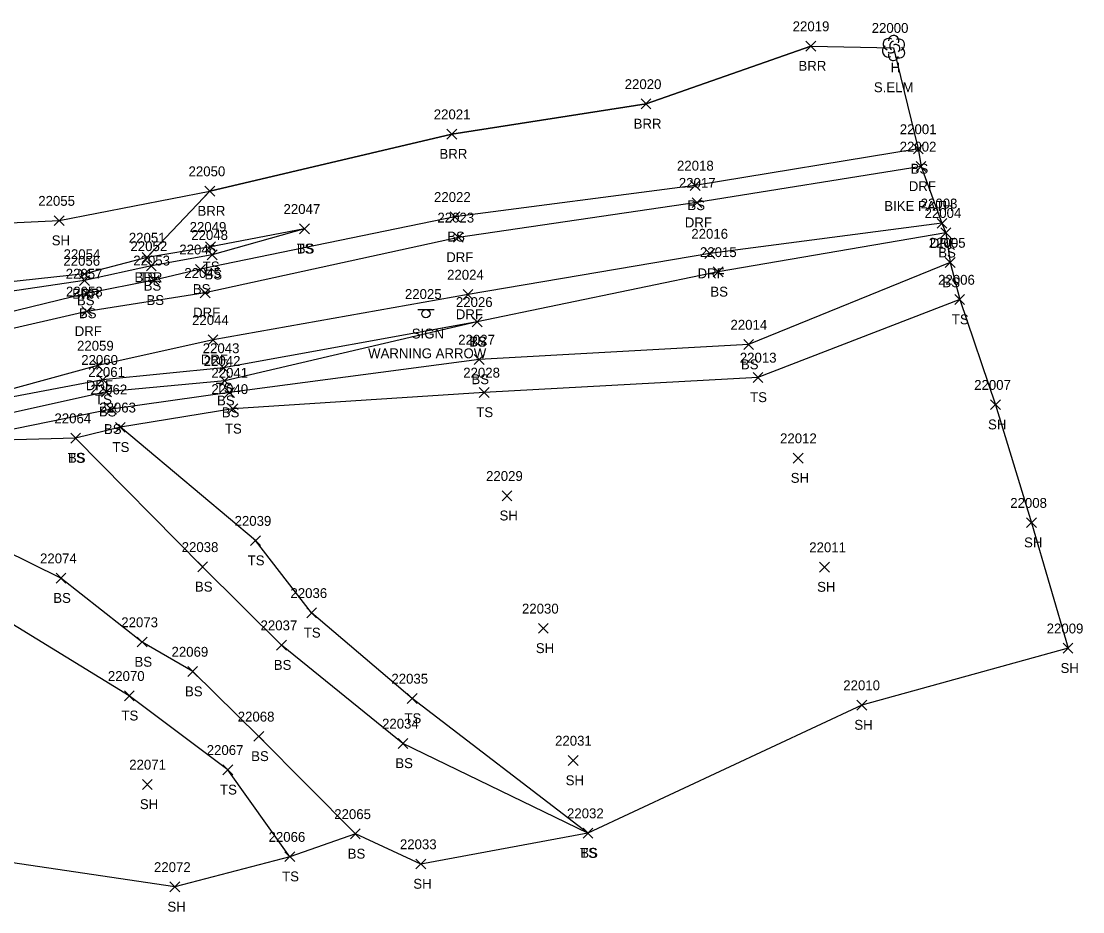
# Model space of a CAD drawing. Extents: x 1439173 to 1457902, y 641926 to 659889.
# Drawn here: x 1447419.2 to 1447634.1, y 651435.4 to 651615.7 of the extents above; entities that cross this region are included whole.
import ezdxf

# ---------------------------------------------------------------- set-up
doc = ezdxf.new("R2010")
doc.units = 0
for name, color, linetype in [('L_A', 7, 'Continuous'), ('L_C', 7, 'Continuous'), ('L_I', 7, 'Continuous'), ('L_TIC', 7, 'Continuous'), ('LABL', 7, 'Continuous'), ('LELB', 7, 'Continuous'), ('LSOGP', 7, 'Continuous'), ('LTD', 7, 'Continuous'), ('R_A', 7, 'Continuous'), ('R_C', 7, 'Continuous'), ('R_I', 7, 'Continuous'), ('R_TIC', 7, 'Continuous'), ('RDF', 7, 'Continuous'), ('S_A', 7, 'Continuous'), ('S_C', 7, 'Continuous'), ('S_I', 7, 'Continuous'), ('SSGN', 7, 'Continuous')]:
    doc.layers.add(name, color=color, linetype=linetype)

msp = doc.modelspace()

# ---------------------------------------------------------------- linework, layer by layer
at = {"layer": 'L_TIC'}
for points in [[(1447578.07, 651609.65), (1447580.07, 651611.65)], [(1447580.07, 651609.65), (1447578.07, 651611.65)], [(1447544.7, 651597.94), (1447546.7, 651599.94)], [(1447546.7, 651597.94), (1447544.7, 651599.94)], [(1447505.39, 651591.83), (1447507.39, 651593.83)], [(1447507.39, 651591.83), (1447505.39, 651593.83)], [(1447599.83, 651588.82), (1447601.83, 651590.82)], [(1447601.83, 651588.82), (1447599.83, 651590.82)], [(1447554.63, 651581.44), (1447556.63, 651583.44)], [(1447556.63, 651581.44), (1447554.63, 651583.44)], [(1447456.39, 651580.3), (1447458.39, 651582.3)], [(1447458.39, 651580.3), (1447456.39, 651582.3)], [(1447425.87, 651574.32), (1447427.87, 651576.32)], [(1447427.87, 651574.32), (1447425.87, 651576.32)], [(1447506.01, 651575.09), (1447508.01, 651577.09)], [(1447508.01, 651575.09), (1447506.01, 651577.09)], [(1447475.54, 651572.66), (1447477.54, 651574.66)], [(1447477.54, 651572.66), (1447475.54, 651574.66)], [(1447475.54, 651572.66), (1447477.54, 651574.66)], [(1447477.54, 651572.66), (1447475.54, 651574.66)], [(1447605.42, 651571.86), (1447607.42, 651573.86)], [(1447607.42, 651571.86), (1447605.42, 651573.86)], [(1447456.53, 651569.04), (1447458.53, 651571.04)], [(1447458.53, 651569.04), (1447456.53, 651571.04)], [(1447443.65, 651566.85), (1447445.65, 651568.85)], [(1447445.65, 651566.85), (1447443.65, 651568.85)], [(1447443.65, 651566.85), (1447445.65, 651568.85)], [(1447445.65, 651566.85), (1447443.65, 651568.85)], [(1447456.86, 651567.41), (1447458.86, 651569.41)], [(1447458.86, 651567.41), (1447456.86, 651569.41)], [(1447606.27, 651565.83), (1447608.27, 651567.83)], [(1447608.27, 651565.83), (1447606.27, 651567.83)], [(1447431.01, 651563.52), (1447433.01, 651565.52)], [(1447433.01, 651563.52), (1447431.01, 651565.52)], [(1447444.54, 651565.15), (1447446.54, 651567.15)], [(1447446.54, 651565.15), (1447444.54, 651567.15)], [(1447454.49, 651564.47), (1447456.49, 651566.47)], [(1447456.49, 651564.47), (1447454.49, 651566.47)], [(1447559.29, 651563.94), (1447561.29, 651565.94)], [(1447561.29, 651563.94), (1447559.29, 651565.94)], [(1447431.02, 651562.18), (1447433.02, 651564.18)], [(1447433.02, 651562.18), (1447431.02, 651564.18)], [(1447445.11, 651562.24), (1447447.11, 651564.24)], [(1447447.11, 651562.24), (1447445.11, 651564.24)], [(1447431.44, 651559.57), (1447433.44, 651561.57)], [(1447433.44, 651559.57), (1447431.44, 651561.57)], [(1447608.21, 651558.34), (1447610.21, 651560.34)], [(1447610.21, 651558.34), (1447608.21, 651560.34)], [(1447510.49, 651553.83), (1447512.49, 651555.83)], [(1447512.49, 651553.83), (1447510.49, 651555.83)], [(1447510.49, 651553.83), (1447512.49, 651555.83)], [(1447512.49, 651553.83), (1447510.49, 651555.83)], [(1447565.47, 651549.23), (1447567.47, 651551.23)], [(1447567.47, 651549.23), (1447565.47, 651551.23)], [(1447510.91, 651546.21), (1447512.91, 651548.21)], [(1447512.91, 651546.21), (1447510.91, 651548.21)], [(1447459.17, 651544.49), (1447461.17, 651546.49)], [(1447461.17, 651544.49), (1447459.17, 651546.49)], [(1447434.71, 651542.12), (1447436.71, 651544.12)], [(1447436.71, 651542.12), (1447434.71, 651544.12)], [(1447459.39, 651541.92), (1447461.39, 651543.92)], [(1447461.39, 651541.92), (1447459.39, 651543.92)], [(1447567.36, 651542.58), (1447569.36, 651544.58)], [(1447569.36, 651542.58), (1447567.36, 651544.58)], [(1447435.47, 651539.68), (1447437.47, 651541.68)], [(1447437.47, 651539.68), (1447435.47, 651541.68)], [(1447460.36, 651539.51), (1447462.36, 651541.51)], [(1447462.36, 651539.51), (1447460.36, 651541.51)], [(1447511.92, 651539.54), (1447513.92, 651541.54)], [(1447513.92, 651539.54), (1447511.92, 651541.54)], [(1447436.49, 651536.13), (1447438.49, 651538.13)], [(1447438.49, 651536.13), (1447436.49, 651538.13)], [(1447461.02, 651536.21), (1447463.02, 651538.21)], [(1447463.02, 651536.21), (1447461.02, 651538.21)], [(1447615.46, 651537.06), (1447617.46, 651539.06)], [(1447617.46, 651537.06), (1447615.46, 651539.06)], [(1447438.27, 651532.48), (1447440.27, 651534.48)], [(1447440.27, 651532.48), (1447438.27, 651534.48)], [(1447438.27, 651532.48), (1447440.27, 651534.48)], [(1447440.27, 651532.48), (1447438.27, 651534.48)], [(1447429.21, 651530.3), (1447431.21, 651532.3)], [(1447431.21, 651530.3), (1447429.21, 651532.3)], [(1447429.21, 651530.3), (1447431.21, 651532.3)], [(1447431.21, 651530.3), (1447429.21, 651532.3)], [(1447575.51, 651526.25), (1447577.51, 651528.25)], [(1447577.51, 651526.25), (1447575.51, 651528.25)], [(1447516.55, 651518.63), (1447518.55, 651520.63)], [(1447518.55, 651518.63), (1447516.55, 651520.63)], [(1447622.76, 651513.18), (1447624.76, 651515.18)], [(1447624.76, 651513.18), (1447622.76, 651515.18)], [(1447465.63, 651509.54), (1447467.63, 651511.54)], [(1447467.63, 651509.54), (1447465.63, 651511.54)], [(1447454.92, 651504.23), (1447456.92, 651506.23)], [(1447456.92, 651504.23), (1447454.92, 651506.23)], [(1447580.85, 651504.19), (1447582.85, 651506.19)], [(1447582.85, 651504.19), (1447580.85, 651506.19)], [(1447426.24, 651501.94), (1447428.24, 651503.94)], [(1447428.24, 651501.94), (1447426.24, 651503.94)], [(1447476.99, 651494.92), (1447478.99, 651496.92)], [(1447478.99, 651494.92), (1447476.99, 651496.92)], [(1447523.9, 651491.78), (1447525.9, 651493.78)], [(1447525.9, 651491.78), (1447523.9, 651493.78)], [(1447442.69, 651489.02), (1447444.69, 651491.02)], [(1447444.69, 651489.02), (1447442.69, 651491.02)], [(1447470.89, 651488.39), (1447472.89, 651490.39)], [(1447472.89, 651488.39), (1447470.89, 651490.39)], [(1447630.14, 651487.76), (1447632.14, 651489.76)], [(1447632.14, 651487.76), (1447630.14, 651489.76)], [(1447452.91, 651483.04), (1447454.91, 651485.04)], [(1447454.91, 651483.04), (1447452.91, 651485.04)], [(1447440.07, 651478.14), (1447442.07, 651480.14)], [(1447442.07, 651478.14), (1447440.07, 651480.14)], [(1447497.37, 651477.59), (1447499.37, 651479.59)], [(1447499.37, 651477.59), (1447497.37, 651479.59)], [(1447588.39, 651476.26), (1447590.39, 651478.26)], [(1447590.39, 651476.26), (1447588.39, 651478.26)], [(1447466.31, 651469.92), (1447468.31, 651471.92)], [(1447468.31, 651469.92), (1447466.31, 651471.92)], [(1447495.49, 651468.5), (1447497.49, 651470.5)], [(1447497.49, 651468.5), (1447495.49, 651470.5)], [(1447529.95, 651465.04), (1447531.95, 651467.04)], [(1447531.95, 651465.04), (1447529.95, 651467.04)], [(1447460.04, 651463.15), (1447462.04, 651465.15)], [(1447462.04, 651463.15), (1447460.04, 651465.15)], [(1447443.73, 651460.2), (1447445.73, 651462.2)], [(1447445.73, 651460.2), (1447443.73, 651462.2)], [(1447485.85, 651450.18), (1447487.85, 651452.18)], [(1447487.85, 651450.18), (1447485.85, 651452.18)], [(1447532.94, 651450.34), (1447534.94, 651452.34)], [(1447534.94, 651450.34), (1447532.94, 651452.34)], [(1447532.94, 651450.34), (1447534.94, 651452.34)], [(1447534.94, 651450.34), (1447532.94, 651452.34)], [(1447472.6, 651445.57), (1447474.6, 651447.57)], [(1447474.6, 651445.57), (1447472.6, 651447.57)], [(1447499.1, 651444.08), (1447501.1, 651446.08)], [(1447501.1, 651444.08), (1447499.1, 651446.08)], [(1447449.3, 651439.45), (1447451.3, 651441.45)], [(1447451.3, 651439.45), (1447449.3, 651441.45)]]:
    msp.add_lwpolyline(points, dxfattribs=at)
at = {"layer": 'LABL'}
msp.add_lwpolyline([(1447579.07, 651610.65), (1447545.7, 651598.94), (1447506.39, 651592.83), (1447457.39, 651581.3), (1447444.65, 651567.85), (1447432.01, 651564.52), (1447390.39, 651560.04), (1447353.3, 651553.59), (1447351.36, 651554.98), (1447349.54, 651555.95)], dxfattribs=at)
at = {"layer": 'LELB'}
for points in [[(1447600.83, 651589.82), (1447555.63, 651582.44), (1447507.01, 651576.09), (1447455.49, 651565.47), (1447446.11, 651563.24), (1447432.44, 651560.57), (1447393.36, 651551.07), (1447346.14, 651552.72), (1447342.76, 651557.77)], [(1447606.42, 651572.86), (1447560.29, 651564.94), (1447511.49, 651554.83), (1447460.39, 651542.92), (1447436.47, 651540.68), (1447403.31, 651533.29), (1447383.57, 651529.81), (1447346.98, 651525.25), (1447326.45, 651522.44), (1447297.74, 651521.15), (1447267.68, 651520.15)], [(1447476.54, 651573.66), (1447457.86, 651568.41), (1447445.54, 651566.15), (1447432.02, 651563.18), (1447391.79, 651557.23), (1447353.3, 651553.59), (1447348.5, 651554.8), (1447343.87, 651561.4)], [(1447476.54, 651573.66), (1447457.53, 651570.04), (1447444.65, 651567.85)], [(1447607.27, 651566.83), (1447566.47, 651550.23), (1447511.91, 651547.21), (1447461.36, 651540.51), (1447437.49, 651537.13), (1447405.37, 651530.59), (1447397.02, 651528.49), (1447385.98, 651526.15), (1447347.26, 651520.53), (1447327.06, 651519.37), (1447298.3, 651519.95), (1447268.52, 651518.56)], [(1447609.21, 651559.34), (1447568.36, 651543.58), (1447512.92, 651540.54), (1447462.02, 651537.21), (1447439.27, 651533.48), (1447430.21, 651531.3), (1447405.37, 651530.59)], [(1447511.49, 651554.83), (1447460.17, 651545.49), (1447435.71, 651543.12), (1447397.92, 651535.95)], [(1447533.94, 651451.34), (1447498.37, 651478.59), (1447477.99, 651495.92), (1447466.63, 651510.54), (1447439.27, 651533.48)], [(1447533.94, 651451.34), (1447496.49, 651469.5), (1447471.89, 651489.39), (1447455.92, 651505.23), (1447430.21, 651531.3)], [(1447486.85, 651451.18), (1447467.31, 651470.92), (1447453.91, 651484.04), (1447443.69, 651490.02), (1447427.24, 651502.94), (1447403.51, 651514.6), (1447397.02, 651528.49)], [(1447473.6, 651446.57), (1447461.04, 651464.15), (1447441.07, 651479.14), (1447412.53, 651496.59), (1447398.89, 651509.41), (1447380.68, 651519.85)]]:
    msp.add_lwpolyline(points, dxfattribs=at)
at = {"layer": 'LSOGP'}
msp.add_lwpolyline([(1447382.74, 651573.22), (1447426.87, 651575.32), (1447457.39, 651581.3), (1447506.39, 651592.83), (1447545.7, 651598.94), (1447579.07, 651610.65), (1447595.8, 651610.32), (1447600.83, 651589.82), (1447601.38, 651586.29), (1447605.62, 651574.78), (1447606.42, 651572.86), (1447607.27, 651566.83), (1447609.21, 651559.34), (1447616.46, 651538.06), (1447623.76, 651514.18), (1447631.14, 651488.76), (1447589.39, 651477.26), (1447533.94, 651451.34), (1447500.1, 651445.08), (1447486.85, 651451.18), (1447473.6, 651446.57), (1447450.3, 651440.45), (1447406.04, 651447.02)], dxfattribs=at)
at = {"layer": 'LTD'}
msp.add_line((1447595.8, 651610.32), (1447595.8, 651610.32), dxfattribs=at)
msp.add_line((1447595.8, 651610.32), (1447595.8, 651610.32), dxfattribs=at)
msp.add_arc((1447595.84, 651611.75), 1.05, 335.5272, 180.9563, dxfattribs=at)
for centre, major_axis, ratio, start_param, end_param in [((1447594.71, 651609.61), (0.58, -1.04), 0.959034, 3.141593, 6.283185), ((1447595, 651610.98), (1.21, -0.51), 0.895232, 1.570796, 4.712389), ((1447595.59, 651610.78), (-0.208, -0.792), 0.645439, 3.141593, 6.283185), ((1447596.3, 651610.15), (-0.5, 0.667), 0.989748, 3.141593, 6.283185), ((1447596.8, 651609.48), (-1.09, 0.79), 0.841452, 1.570796, 4.712389), ((1447596.84, 651610.9), (-1.14, -0.48), 0.949671, 1.570796, 4.712389), ((1447595.8, 651608.82), (0.26, 1.06), 0.942809, 1.570796, 4.712389), ((1447595.34, 651609.57), (-0.625, -0.083), 0.423636, 0, 3.141593)]:
    msp.add_ellipse(centre, major_axis=major_axis, ratio=ratio, start_param=start_param, end_param=end_param, dxfattribs=at)
at = {"layer": 'R_TIC'}
for points in [[(1447600.38, 651585.29), (1447602.38, 651587.29)], [(1447602.38, 651585.29), (1447600.38, 651587.29)], [(1447555.01, 651577.96), (1447557.01, 651579.96)], [(1447557.01, 651577.96), (1447555.01, 651579.96)], [(1447604.62, 651573.78), (1447606.62, 651575.78)], [(1447606.62, 651573.78), (1447604.62, 651575.78)], [(1447506.7, 651570.93), (1447508.7, 651572.93)], [(1447508.7, 651570.93), (1447506.7, 651572.93)], [(1447557.6, 651567.65), (1447559.6, 651569.65)], [(1447559.6, 651567.65), (1447557.6, 651569.65)], [(1447455.45, 651559.72), (1447457.45, 651561.72)], [(1447457.45, 651559.72), (1447455.45, 651561.72)], [(1447508.66, 651559.36), (1447510.66, 651561.36)], [(1447510.66, 651559.36), (1447508.66, 651561.36)], [(1447431.48, 651555.95), (1447433.48, 651557.95)], [(1447433.48, 651555.95), (1447431.48, 651557.95)], [(1447457.03, 651550.21), (1447459.03, 651552.21)], [(1447459.03, 651550.21), (1447457.03, 651552.21)], [(1447433.73, 651544.99), (1447435.73, 651546.99)], [(1447435.73, 651544.99), (1447433.73, 651546.99)]]:
    msp.add_lwpolyline(points, dxfattribs=at)
at = {"layer": 'RDF'}
for points in [[(1447601.38, 651586.29), (1447556.01, 651578.96), (1447507.7, 651571.93), (1447456.45, 651560.72), (1447432.48, 651556.95), (1447394.32, 651548.16), (1447355.4, 651542.43), (1447335.27, 651541.48), (1447321.05, 651539.21), (1447294.43, 651538.67), (1447259.74, 651537.28), (1447221.23, 651530.91)], [(1447605.62, 651574.78), (1447558.6, 651568.65), (1447509.66, 651560.36), (1447458.03, 651551.21), (1447434.73, 651545.99), (1447397.92, 651535.95), (1447345.78, 651528.28), (1447325.25, 651528.23), (1447296.91, 651525.01), (1447265.06, 651524.1)]]:
    msp.add_lwpolyline(points, dxfattribs=at)
at = {"layer": 'SSGN'}
for p, q in [((1447499.48, 651557.32), (1447502.82, 651557.32)), ((1447501.13, 651556.48), (1447501.13, 651556.48))]:
    msp.add_line(p, q, dxfattribs=at)
msp.add_circle((1447501.13, 651556.48), 0.833, dxfattribs=at)

# ---------------------------------------------------------------- texts
at = {"layer": 'L_A'}
for s, p in [('BRR', (1447576.56, 651605.65)), ('H', (1447595.23, 651605.32)), ('BRR', (1447543.19, 651593.94)), ('BRR', (1447503.87, 651587.83)), ('BS', (1447599.27, 651584.82)), ('BRR', (1447454.88, 651576.3)), ('BS', (1447554.08, 651577.44)), ('SH', (1447425.36, 651570.32)), ('BS', (1447505.45, 651571.09)), ('TS', (1447474.95, 651568.66)), ('BS', (1447474.98, 651568.66)), ('BS', (1447604.86, 651567.86)), ('TS', (1447455.94, 651565.04)), ('BS', (1447456.3, 651563.41)), ('BRR', (1447442.13, 651562.85)), ('TS', (1447443.06, 651562.85)), ('BS', (1447443.98, 651561.15)), ('BS', (1447605.71, 651561.83)), ('BRR', (1447429.49, 651559.52)), ('BS', (1447453.93, 651560.47)), ('BS', (1447558.73, 651559.94)), ('BS', (1447430.47, 651558.18)), ('BS', (1447444.55, 651558.24)), ('BS', (1447430.88, 651555.57)), ('TS', (1447607.62, 651554.34)), ('TS', (1447509.9, 651549.83)), ('BS', (1447509.93, 651549.83)), ('BS', (1447564.91, 651545.23)), ('BS', (1447510.35, 651542.21)), ('TS', (1447458.58, 651540.49)), ('TS', (1447434.12, 651538.12)), ('BS', (1447458.83, 651537.92)), ('TS', (1447566.77, 651538.58)), ('BS', (1447434.91, 651535.68)), ('BS', (1447459.8, 651535.51)), ('TS', (1447511.33, 651535.54)), ('BS', (1447435.94, 651532.13)), ('TS', (1447460.43, 651532.21)), ('SH', (1447614.95, 651533.06)), ('TS', (1447437.67, 651528.48)), ('TS', (1447437.67, 651528.48)), ('TS', (1447428.62, 651526.3)), ('BS', (1447428.65, 651526.3)), ('SH', (1447575, 651522.25)), ('SH', (1447516.04, 651514.63)), ('SH', (1447622.24, 651509.18)), ('TS', (1447465.04, 651505.54)), ('BS', (1447454.36, 651500.23)), ('SH', (1447580.34, 651500.19)), ('BS', (1447425.68, 651497.94)), ('TS', (1447476.4, 651490.92)), ('SH', (1447523.39, 651487.78)), ('BS', (1447442.13, 651485.02)), ('BS', (1447470.33, 651484.39)), ('SH', (1447629.63, 651483.76)), ('BS', (1447452.35, 651479.04)), ('TS', (1447439.48, 651474.14)), ('TS', (1447496.78, 651473.59)), ('SH', (1447587.88, 651472.26)), ('BS', (1447465.75, 651465.92)), ('BS', (1447494.93, 651464.5)), ('SH', (1447529.43, 651461.04)), ('TS', (1447459.45, 651459.15)), ('SH', (1447443.22, 651456.2)), ('BS', (1447485.29, 651446.18)), ('TS', (1447532.35, 651446.34)), ('BS', (1447532.38, 651446.34)), ('TS', (1447472.01, 651441.57)), ('SH', (1447498.58, 651440.08)), ('SH', (1447448.79, 651435.45))]:
    msp.add_text(s, height=2, dxfattribs=at).set_placement(p)
at = {"layer": 'L_C'}
msp.add_text('S.ELM', height=2, dxfattribs=at).set_placement((1447591.83, 651601.32))
at = {"layer": 'L_I'}
for s, p in [('22019', (1447575.39, 651613.65)), ('22000', (1447591.39, 651613.32)), ('22020', (1447541.38, 651601.94)), ('22021', (1447502.72, 651595.83)), ('22001', (1447597.08, 651592.82)), ('22018', (1447551.97, 651585.44)), ('22050', (1447453.07, 651584.3)), ('22055', (1447422.64, 651578.32)), ('22022', (1447502.77, 651579.09)), ('22047', (1447472.3, 651576.66)), ('22047', (1447472.3, 651576.66)), ('22004', (1447602.1, 651575.86)), ('22049', (1447453.29, 651573.04)), ('22051', (1447440.98, 651570.85)), ('22051', (1447440.98, 651570.85)), ('22048', (1447453.62, 651571.41)), ('22005', (1447602.96, 651569.83)), ('22054', (1447427.77, 651567.52)), ('22052', (1447441.31, 651569.15)), ('22046', (1447451.2, 651568.47)), ('22015', (1447556.62, 651567.94)), ('22056', (1447427.73, 651566.18)), ('22053', (1447441.88, 651566.24)), ('22057', (1447428.21, 651563.57)), ('22006', (1447604.84, 651562.34)), ('22026', (1447507.2, 651557.83)), ('22026', (1447507.2, 651557.83)), ('22014', (1447562.8, 651553.23)), ('22043', (1447455.94, 651548.49)), ('22027', (1447507.67, 651550.21)), ('22060', (1447431.34, 651546.12)), ('22013', (1447564.69, 651546.58)), ('22042', (1447456.15, 651545.92)), ('22061', (1447432.75, 651543.68)), ('22041', (1447457.69, 651543.51)), ('22028', (1447508.69, 651543.54)), ('22062', (1447433.21, 651540.13)), ('22040', (1447457.7, 651540.21)), ('22007', (1447612.14, 651541.06)), ('22063', (1447434.98, 651536.48)), ('22063', (1447434.98, 651536.48)), ('22064', (1447425.92, 651534.3)), ('22064', (1447425.92, 651534.3)), ('22012', (1447572.84, 651530.25)), ('22029', (1447513.31, 651522.63)), ('22008', (1447619.44, 651517.18)), ('22039', (1447462.39, 651513.54)), ('22038', (1447451.68, 651508.23)), ('22011', (1447578.75, 651508.19)), ('22074', (1447423, 651505.94)), ('22036', (1447473.7, 651498.92)), ('22030', (1447520.58, 651495.78)), ('22073', (1447439.45, 651493.02)), ('22037', (1447467.65, 651492.39)), ('22009', (1447626.82, 651491.76)), ('22069', (1447449.62, 651487.04)), ('22070', (1447436.74, 651482.14)), ('22035', (1447494.14, 651481.59)), ('22010', (1447585.64, 651480.26)), ('22068', (1447463.03, 651473.92)), ('22034', (1447492.25, 651472.5)), ('22031', (1447527.28, 651469.04)), ('22067', (1447456.75, 651467.15)), ('22071', (1447441.06, 651464.2)), ('22065', (1447482.57, 651454.18)), ('22032', (1447529.7, 651454.34)), ('22032', (1447529.7, 651454.34)), ('22066', (1447469.27, 651449.57)), ('22033', (1447495.86, 651448.08)), ('22072', (1447446.07, 651443.45))]:
    msp.add_text(s, height=2, dxfattribs=at).set_placement(p)
at = {"layer": 'R_A'}
for p in [(1447598.91, 651581.29), (1447553.55, 651573.96), (1447603.16, 651569.78), (1447505.24, 651566.93), (1447556.13, 651563.65), (1447453.99, 651555.72), (1447507.19, 651555.36), (1447430.02, 651551.95), (1447455.56, 651546.21), (1447432.27, 651540.99)]:
    msp.add_text('DRF', height=2, dxfattribs=at).set_placement(p)
at = {"layer": 'R_C'}
msp.add_text('BIKE PATH', height=2, dxfattribs=at).set_placement((1447593.94, 651577.29))
at = {"layer": 'R_I'}
for s, p in [('22002', (1447597.06, 651589.29)), ('22017', (1447552.34, 651581.96)), ('22003', (1447601.31, 651577.78)), ('22023', (1447503.46, 651574.93)), ('22016', (1447554.87, 651571.65)), ('22045', (1447452.22, 651563.72)), ('22024', (1447505.42, 651563.36)), ('22058', (1447428.25, 651559.95)), ('22044', (1447453.79, 651554.21)), ('22059', (1447430.49, 651548.99))]:
    msp.add_text(s, height=2, dxfattribs=at).set_placement(p)
at = {"layer": 'S_A'}
msp.add_text('SIGN', height=2, dxfattribs=at).set_placement((1447498.27, 651551.46))
at = {"layer": 'S_C'}
msp.add_text('WARNING ARROW', height=2, dxfattribs=at).set_placement((1447489.43, 651547.46))
at = {"layer": 'S_I'}
msp.add_text('22025', height=2, dxfattribs=at).set_placement((1447496.88, 651559.46))

doc.saveas('drawing.dxf')
